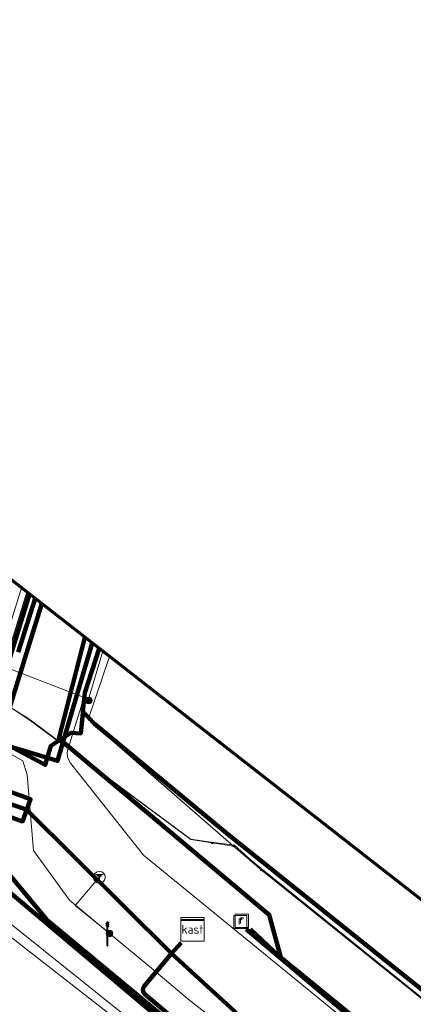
# Model space of a CAD drawing. Extents: x 152558 to 154479, y 462974 to 463683.
# Tile 631 of 638: x 154363 to 154377, y 463522 to 463555. Entities that reach past the tile are written whole.
import ezdxf
from ezdxf.enums import TextEntityAlignment as Align
from ezdxf.lldxf.tags import DXFTag

# ---------------------------------------------------------------- set-up
doc = ezdxf.new("R2010")
doc.units = 0
doc.header["$LTSCALE"] = 0.2
doc.layers.get('0').update_dxf_attribs({"linetype": 'CONTINUOUS'})
for name, color, linetype, lineweight in [('B-RO-KL-DATA_COAXIAAL_17_ZIGGO BV-G', 90, 'KL-DATA-N', 18), ('B-RO-KL-DATA_DUCT_ZIGGO BV-G', 90, 'CONTINUOUS', 100), ('B-RO-KL-DATA_EUROFIBER NEDERLAND BV-G', 90, 'KL-DATA-N', 18), ('B-RO-KL-DATA_GEMEENTE AMERSFOORT-G', 90, 'KL-DATA-N', 18), ('B-RO-KL-DATA_HULPSTUK_EUROFIBER NEDERLAND BV-S', 90, 'CONTINUOUS', 25), ('B-RO-KL-DATA_KABELBED_GEMEENTE AMERSFOORT-G', 90, 'CONTINUOUS', 100), ('B-RO-KL-DATA_KABELBED_KPN BV-G', 90, 'CONTINUOUS', 100), ('B-RO-KL-DATA_KABELBED_ZIGGO BV-G', 90, 'CONTINUOUS', 100), ('B-RO-KL-DATA_MANTELBUIS_110_ZIGGO BV-G', 90, 'CONTINUOUS', 100), ('B-RO-KL-DATA_MANTELBUIS_GEMEENTE AMERSFOORT-G', 90, 'CONTINUOUS', 100), ('B-RO-KL-DATA_STEDIN NETBEHEER BV-G', 90, 'KL-DATA-N', 18), ('B-RO-KL-ET_LS_230 V_GEMEENTE AMERSFOORT-G', 190, 'KL-LS-N', 18), ('B-RO-KL-ET_LS_GEMEENTE AMERSFOORT-S', 190, 'CONTINUOUS', 25), ('B-RO-KL-ET_LS_HULPSTUK_GEMEENTE AMERSFOORT-S', 190, 'CONTINUOUS', 25), ('B-RO-KL-ET_LS_KABELBED_GEMEENTE AMERSFOORT-G', 190, 'CONTINUOUS', 100), ('B-RO-KL-ET_LS_MANTELBUIS_GEMEENTE AMERSFOORT-G', 190, 'CONTINUOUS', 100), ('B-RO-KL-ET_MS_10 KV_STEDIN NETBEHEER BV-G', 130, 'KL-MS-N', 18), ('B-RO-KL-WATER_100_VITENS-G', 170, 'KL-WATER-N', 18), ('B-RO-KL-WATER_DUCT_GEMEENTE AMERSFOORT-G', 170, 'CONTINUOUS', 100), ('B-RO-OG-INFO_EUROFIBER NEDERLAND BV-G', 7, 'CONTINUOUS', 18), ('B-RO-OG-INFO_ORIENTATIEPOLYGOON-GV', 7, 'CONTINUOUS', 70), ('B-RO-RI-PUT_INSPECTIE_GEMEENTE AMERSFOORT-S', 7, 'CONTINUOUS', 25)]:
    doc.layers.add(name, color=color, linetype=linetype, lineweight=lineweight)
doc.styles.add('NLCS-ISO', font='NLCS-ISO.ttf')
tags = doc.linetypes.add('KL-DATA-N', pattern='A,4,-1,[101,NLCS.SHX,S=0.5,R=0,X=0,Y=0],-1,4,-1,["D",Standard,S=1,R=0,X=-0.25,Y=-0.5],-1.5', length=12.5).pattern_tags.tags
tags[18] = DXFTag(74, 10)
tags = doc.linetypes.add('KL-LS-N', pattern='A,4,-1,[103,NLCS.SHX,S=0.75,R=0,X=0,Y=0],-1,4,-1,["L",Standard,S=1,R=0,X=0,Y=-0.5],-2', length=13).pattern_tags.tags
tags[18] = DXFTag(74, 10)
tags = doc.linetypes.add('KL-MS-N', pattern='A,4,-1,[103,NLCS.SHX,S=0.75,R=0,X=0,Y=0],-1,4,-1,["M",Standard,S=1,R=0,X=0,Y=-0.5],-2', length=13).pattern_tags.tags
tags[18] = DXFTag(74, 10)
doc.linetypes.add('KL-WATER-N', pattern='A,7,-0.5,[168,NLCS.SHX,S=0.75,R=0,X=0.75,Y=0],-2', length=9.5)

# ---------------------------------------------------------------- blocks, each defined once
blk = doc.blocks.new('SRI-PUT_INSPECTIEPUT_RIOOLPUT-SO')
at = {"color": 0, "linetype": 'ByBlock', "lineweight": 18}
blk.add_lwpolyline([(-1.12, -1.12), (1.12, -1.12), (1.12, 1.12), (-1.12, 1.12)], close=True, dxfattribs=at)
at = {"color": 0, "linetype": 'ByBlock', "lineweight": 18, "style": 'NLCS-ISO'}
blk.add_text('r', height=1.5, dxfattribs=at).set_placement((0, 0.28), align=Align.MIDDLE_CENTER)
blk = doc.blocks.new('SKL-WTB_HULP_MOF-SO')
at = {"linetype": 'ByBlock', "lineweight": 18}
h = blk.add_hatch(color=0, dxfattribs=at)
h.dxf.hatch_style = 1
h.paths.add_polyline_path([(-0.5625, 0, 1), (0.5625, 0, 1)])
at = {"color": 0, "linetype": 'ByBlock', "lineweight": 18}
blk.add_circle((0, 0), 0.5625, dxfattribs=at)
at = {"color": 0, "linetype": 'ByBlock', "lineweight": 18, "style": 'NLCS-ISO', "flags": 1}
for tag, p in [('TYPE', (1.5, 0)), ('LABEL', (1.5, -1.5)), ('OMSCHRIJVING', (1.5, -3))]:
    blk.add_attdef(tag, p, '', height=1, dxfattribs=at)
blk = doc.blocks.new('SKL-WTB_HULP_AARDING-SO')
at = {"color": 0, "linetype": 'ByBlock', "lineweight": 18}
for points in [[(-0.64, 0.48), (0.64, 0.48)], [(-0.48, 0.35), (0.48, 0.35)], [(-0.32, 0.21), (0.32, 0.21)], [(-0.16, 0.08), (0.16, 0.08)], [(0, -0.8), (0, 0.48)]]:
    blk.add_lwpolyline(points, dxfattribs=at)
blk.add_circle((0, 0), 1, dxfattribs=at)
at = {"color": 0, "linetype": 'ByBlock', "lineweight": 18, "style": 'NLCS-ISO', "flags": 1}
for tag, p in [('TYPE', (1.5, 0)), ('LABEL', (1.5, -1.5)), ('OMSCHRIJVING', (1.5, -3))]:
    blk.add_attdef(tag, p, '', height=1, dxfattribs=at)
blk = doc.blocks.new('SKL-WTB_HULP_KAST-SO')
at = {"color": 0, "linetype": 'ByBlock', "lineweight": 18}
for points in [[(-2, 2), (2, 2), (2, 1.68), (-2, 1.68)], [(-2, 1.52), (2, 1.52), (2, -2), (-2, -2)]]:
    blk.add_lwpolyline(points, close=True, dxfattribs=at)
at = {"color": 0, "linetype": 'ByBlock', "lineweight": 18, "style": 'NLCS-ISO'}
blk.add_text('kast', height=1.5, dxfattribs=at).set_placement((0, 0), align=Align.MIDDLE_CENTER)
at = {"color": 0, "linetype": 'ByBlock', "lineweight": 18, "style": 'NLCS-ISO', "flags": 1}
for tag, p in [('TYPE', (2.5, 0)), ('LABEL', (2.5, -1.5)), ('OMSCHRIJVING', (2.5, -3))]:
    blk.add_attdef(tag, p, '', height=1, dxfattribs=at)
blk = doc.blocks.new('SKL-ET_LS_MAST-SO')
for p, q in [((-0.05, 2.07), (0.05, 2.07)), ((-0.05, -2), (0.05, -2))]:
    blk.add_line(p, q)
for points in [[(-0.18, 1.76), (-0.22, 1.76), (-0.22, 1.84), (-0.18, 1.84), (-0.18, 1.79)], [(-0.18, 1.79), (-0.05, 1.79)], [(-0.18, 1.76), (-0.05, 1.76)], [(-0.05, -2), (-0.05, 2.07)], [(0.05, -2), (0.05, 2.07)], [(0.18, 1.92), (0.05, 1.92)], [(0.18, 1.89), (0.05, 1.89)], [(0.18, 1.89), (0.22, 1.89), (0.22, 1.97), (0.18, 1.97), (0.18, 1.92)], [(0.18, 1.63), (0.22, 1.63), (0.22, 1.71), (0.18, 1.71), (0.18, 1.66)], [(-0.18, 1.49), (-0.22, 1.49), (-0.22, 1.57), (-0.18, 1.57), (-0.18, 1.52)], [(-0.18, 1.52), (-0.05, 1.52)], [(-0.18, 1.49), (-0.05, 1.49)], [(0.18, 1.66), (0.05, 1.66)], [(0.18, 1.63), (0.05, 1.63)], [(0.18, 1.39), (0.05, 1.39)], [(0.18, 1.36), (0.05, 1.36)], [(0.18, 1.36), (0.22, 1.36), (0.22, 1.44), (0.18, 1.44), (0.18, 1.39)]]:
    blk.add_lwpolyline(points)
blk = doc.blocks.new('SKL-WTB_HULP_OVERIG-SO')
at = {"color": 0, "linetype": 'ByBlock', "lineweight": 18}
for points in [[(-0.14, 0.14), (0.14, -0.14)], [(0.14, 0.14), (-0.14, -0.14)]]:
    blk.add_lwpolyline(points, dxfattribs=at)
at = {"color": 0, "linetype": 'ByBlock', "lineweight": 18, "style": 'NLCS-ISO', "flags": 1}
for tag, p in [('TYPE', (1.5, 0)), ('LABEL', (1.5, -1.5)), ('OMSCHRIJVING', (1.5, -3))]:
    blk.add_attdef(tag, p, '', height=1, dxfattribs=at)

msp = doc.modelspace()

# ---------------------------------------------------------------- linework, layer by layer
at = {"layer": 'B-RO-KL-DATA_COAXIAAL_17_ZIGGO BV-G', "flags": 128}
msp.add_lwpolyline([(154361.278, 463527.026), (154361.523, 463527.817), (154361.768, 463528.607), (154362.498, 463530.961), (154363.397, 463533.863), (154363.94, 463535.616)], dxfattribs=at)
at = {"layer": 'B-RO-KL-DATA_DUCT_ZIGGO BV-G', "flags": 128}
for points in [[(154283.53, 463584.889), (154288.12, 463573.37), (154288.702, 463572.214), (154289.518, 463571.546), (154295.764, 463567.353), (154337.578, 463543.546), (154339.755, 463542.446), (154340.799, 463542.12), (154344.256, 463542.038), (154344.647, 463541.916), (154344.791, 463541.54), (154344.606, 463540.555), (154345.047, 463540.207), (154353.428, 463535.767), (154362.498, 463530.961), (154364.06, 463530.133), (154364.255, 463530.78), (154364.933, 463531.227), (154365.268, 463531.2), (154365.337, 463531.888), (154365.343, 463531.946)], [(154365.891, 463534.094), (154365.412, 463532.587), (154365.354, 463532.053), (154365.343, 463531.946)], [(154384.736, 463519.392), (154383.046, 463517.633), (154380.205, 463519.813), (154370.21, 463527.821), (154365.733, 463531.525), (154365.343, 463531.946)]]:
    msp.add_lwpolyline(points, dxfattribs=at)
at = {"layer": 'B-RO-KL-DATA_EUROFIBER NEDERLAND BV-G', "flags": 128}
for points in [[(154278.345, 463602.394), (154279.18, 463599.52), (154281.88, 463590.89), (154283.42, 463588.81), (154289.99, 463570.64), (154314.63, 463556.46), (154336.1, 463544.1), (154336.97, 463543.6), (154341.8, 463541.18), (154357.85, 463534.74), (154361.43, 463533.04), (154363.5, 463531.68), (154369.02, 463527.59), (154369.74, 463527.48), (154370.47, 463527.37)], [(154278.368, 463602.377), (154279.2, 463599.5), (154281.9, 463590.9), (154283.4, 463588.8), (154290, 463570.6), (154314.6, 463556.5), (154336.1, 463544.1), (154337, 463543.6), (154341.8, 463541.2), (154357.8, 463534.7), (154361.4, 463533), (154363.5, 463531.7), (154369, 463527.6), (154369.7, 463527.5), (154370.5, 463527.4)], [(154283.419, 463588.814), (154289.987, 463570.638), (154314.625, 463556.459), (154336.099, 463544.102), (154336.971, 463543.599), (154341.796, 463541.181), (154357.845, 463534.739), (154361.432, 463533.044), (154363.503, 463531.679), (154369.015, 463527.593), (154369.743, 463527.483), (154370.468, 463527.369)], [(154387.44, 463504.37), (154389.73, 463502.1), (154394.49, 463508.03), (154371.41, 463526.56), (154370.94, 463526.97), (154370.47, 463527.37), (154369.74, 463527.48), (154369.02, 463527.59), (154363.5, 463531.68), (154361.43, 463533.04), (154357.85, 463534.74), (154341.8, 463541.18), (154336.97, 463543.6), (154336.1, 463544.1), (154314.63, 463556.46), (154289.99, 463570.64), (154283.42, 463588.81), (154286.33, 463586.08), (154290.519, 463587.095), (154294.581, 463572.942), (154336.487, 463550.364)], [(154336.1, 463544.1), (154336.97, 463543.6), (154341.8, 463541.18), (154357.845, 463534.739), (154361.43, 463533.04), (154363.5, 463531.68), (154369.02, 463527.59), (154369.74, 463527.48)], [(154387.44, 463504.37), (154389.73, 463502.1), (154394.49, 463508.03), (154371.41, 463526.56), (154370.47, 463527.37), (154367.05, 463530.34), (154365.52, 463531.68), (154366.244, 463533.818)], [(154366.246, 463533.817), (154365.522, 463531.676), (154370.468, 463527.369)], [(154370.468, 463527.369), (154371.408, 463526.56)], [(154387.44, 463504.37), (154389.73, 463502.1), (154394.49, 463508.03), (154370.47, 463527.37)], [(154387.4, 463504.4), (154389.7, 463502.1), (154394.5, 463508), (154371.4, 463526.6), (154370.5, 463527.4)], [(154387.444, 463504.372), (154389.728, 463502.099), (154394.487, 463508.025), (154371.408, 463526.56)]]:
    msp.add_lwpolyline(points, dxfattribs=at)
at = {"layer": 'B-RO-KL-DATA_GEMEENTE AMERSFOORT-G', "flags": 128}
for points in [[(154363.525, 463535.939), (154361.178, 463528.368)], [(154362.538, 463526.06), (154402.869, 463492.075)]]:
    msp.add_lwpolyline(points, dxfattribs=at)
at = {"layer": 'B-RO-KL-DATA_KABELBED_GEMEENTE AMERSFOORT-G', "flags": 128}
for points in [[(154372.07, 463523.586), (154371.681, 463525.037), (154364.527, 463531.029), (154365.411, 463534.468)], [(154389.364, 463509.159), (154381.157, 463515.98), (154374.072, 463521.875), (154370.896, 463524.548)], [(154372.046, 463523.608), (154371.04, 463524.547)], [(154405.997, 463495.869), (154372.07, 463523.586), (154372.046, 463523.608)]]:
    msp.add_lwpolyline(points, dxfattribs=at)
at = {"layer": 'B-RO-KL-DATA_KABELBED_KPN BV-G', "flags": 128}
for points in [[(154363.144, 463533.966), (154363.716, 463535.79)], [(154362.199, 463530.954), (154362.745, 463530.789), (154364.476, 463530.265), (154365.662, 463534.272)], [(154390.043, 463503.456), (154390.024, 463503.471), (154382.695, 463509.449), (154364.123, 463524.854), (154361.322, 463528.223), (154360.989, 463528.623)]]:
    msp.add_lwpolyline(points, dxfattribs=at)
at = {"layer": 'B-RO-KL-DATA_KABELBED_ZIGGO BV-G', "flags": 128}
for points in [[(154363.941, 463535.615), (154362.498, 463530.961)], [(154365.891, 463534.094), (154365.412, 463532.587), (154365.354, 463532.053)], [(154364.06, 463530.133), (154364.255, 463530.78), (154364.933, 463531.227), (154365.268, 463531.2), (154365.337, 463531.888)], [(154365.354, 463532.053), (154365.343, 463531.946)], [(154365.343, 463531.946), (154365.733, 463531.525)], [(154365.733, 463531.525), (154370.21, 463527.821), (154380.205, 463519.813), (154383.046, 463517.633)], [(154362.498, 463530.961), (154364.06, 463530.133)]]:
    msp.add_lwpolyline(points, dxfattribs=at)
at = {"layer": 'B-RO-KL-DATA_MANTELBUIS_110_ZIGGO BV-G', "flags": 128}
msp.add_lwpolyline([(154345.047, 463540.207), (154363.908, 463530.214)], dxfattribs=at)
at = {"layer": 'B-RO-KL-DATA_MANTELBUIS_GEMEENTE AMERSFOORT-G', "flags": 128}
for points in [[(154363.525, 463535.939), (154361.178, 463528.368)], [(154362.538, 463526.06), (154402.869, 463492.075)]]:
    msp.add_lwpolyline(points, dxfattribs=at)
at = {"layer": 'B-RO-KL-DATA_STEDIN NETBEHEER BV-G', "flags": 128}
msp.add_lwpolyline([(154363.442, 463536.004), (154360.759, 463527.345)], dxfattribs=at)
at = {"layer": 'B-RO-KL-ET_LS_230 V_GEMEENTE AMERSFOORT-G', "flags": 128}
for points in [[(154385.339, 463449.372), (154385.779, 463449.997), (154374.871, 463458.654), (154366.144, 463466.24), (154356.157, 463474.741), (154353.374, 463476.718), (154351.693, 463477.583), (154347.11, 463481.286), (154342.867, 463484.223), (154337.943, 463487.781), (154337.923, 463487.841), (154331.198, 463493.12), (154330.317, 463494.561), (154325.934, 463499.855), (154324.633, 463501.486), (154323.572, 463502.737), (154319.167, 463505.871), (154319.163, 463505.874), (154319.149, 463505.884), (154307.96, 463514.006), (154307.88, 463514.051), (154313.905, 463522.267), (154320.25, 463530.328), (154316.126, 463533.585), (154327.555, 463548.336), (154330.637, 463546.55), (154340.265, 463541.071), (154341.726, 463540.481), (154343.427, 463541.036), (154344.428, 463542.332), (154346.369, 463541.056), (154348.791, 463539.51), (154354.856, 463535.587), (154355.236, 463535.192), (154355.756, 463534.886), (154360.08, 463532.069), (154363.302, 463530.268), (154363.442, 463529.788), (154363.662, 463527.216), (154364.883, 463525.529), (154366.244, 463524.403), (154367.605, 463523.273), (154368.926, 463522.167), (154370.587, 463520.856), (154373.069, 463518.929), (154376.492, 463516.312), (154381.336, 463512.565), (154384.838, 463509.918), (154384.838, 463509.852)], [(154365.584, 463532.344), (154365.536, 463532.363), (154355.756, 463536.132)], [(154365.524, 463532.319), (154365.536, 463532.363), (154366.016, 463533.996)], [(154366.264, 463524.403), (154365.083, 463525.354), (154365.924, 463526.34)], [(154366.244, 463524.398), (154366.184, 463524.373), (154366.184, 463524.373)]]:
    msp.add_lwpolyline(points, dxfattribs=at)
at = {"layer": 'B-RO-KL-ET_LS_KABELBED_GEMEENTE AMERSFOORT-G', "flags": 128}
for points in [[(154368.361, 463523.713), (154368.355, 463523.719), (154363.434, 463528.601), (154361.306, 463529.354), (154360.002, 463529.781), (154359.96, 463529.8), (154359.924, 463529.828), (154355.132, 463534.497)], [(154368.683, 463524.081), (154368.361, 463523.713)], [(154368.361, 463523.713), (154367.432, 463522.611), (154367.395, 463522.543), (154367.386, 463522.467), (154367.407, 463522.392), (154367.454, 463522.331), (154399.19, 463495.394), (154412.948, 463484.138)], [(154370.274, 463521.214), (154370.514, 463521.454), (154370.558, 463521.52), (154370.572, 463521.599), (154370.555, 463521.678), (154370.508, 463521.743), (154368.361, 463523.713)]]:
    msp.add_lwpolyline(points, dxfattribs=at)
at = {"layer": 'B-RO-KL-ET_LS_MANTELBUIS_GEMEENTE AMERSFOORT-G', "flags": 128}
msp.add_lwpolyline([(154361.443, 463529.73), (154361.17, 463528.978), (154363.291, 463528.211), (154363.563, 463528.963), (154361.452, 463529.726)], dxfattribs=at)
at = {"layer": 'B-RO-KL-ET_MS_10 KV_STEDIN NETBEHEER BV-G', "flags": 128}
for points in [[(154277.644, 463602.942), (154286.338, 463574.692), (154320.173, 463552.034), (154338.842, 463539.345), (154340.063, 463538.492), (154342.377, 463536.99), (154344.301, 463535.656), (154344.612, 463535.479), (154345.279, 463535.239), (154345.631, 463535.179), (154346.759, 463535.149), (154347.941, 463535.171), (154348.685, 463535.081), (154349.377, 463534.809), (154367.402, 463520.76)], [(154288.987, 463581.324), (154287.235, 463580.912), (154287.903, 463578.076), (154290.651, 463571.683), (154320.117, 463551.952), (154338.793, 463539.258), (154339.96, 463538.738), (154340.835, 463538.532), (154341.983, 463538.679), (154343.578, 463538.994), (154344.459, 463538.994), (154345.125, 463538.852), (154345.765, 463538.581), (154360.398, 463526.709), (154369.37, 463519.53)], [(154361.083, 463528.397), (154363.441, 463536.005)], [(154365.9, 463534.087), (154364.834, 463530.651), (154364.811, 463530.536), (154364.82, 463530.407), (154364.848, 463530.318), (154364.919, 463530.193), (154367.403, 463527.057), (154382.133, 463515.039)]]:
    msp.add_lwpolyline(points, dxfattribs=at)
at = {"layer": 'B-RO-KL-WATER_100_VITENS-G', "flags": 128}
msp.add_lwpolyline([(154363.254, 463536.151), (154360.076, 463525.955), (154359.614, 463524.989)], dxfattribs=at)
at = {"layer": 'B-RO-KL-WATER_DUCT_GEMEENTE AMERSFOORT-G', "flags": 128}
for points in [[(154389.364, 463509.159), (154370.896, 463524.548)], [(154372.046, 463523.608), (154371.04, 463524.547)], [(154405.997, 463495.869), (154372.046, 463523.608)]]:
    msp.add_lwpolyline(points, dxfattribs=at)
at = {"layer": 'B-RO-OG-INFO_EUROFIBER NEDERLAND BV-G', "flags": 128}
msp.add_lwpolyline([(154336.97, 463543.6), (154341.8, 463541.18), (154357.845, 463534.739), (154361.43, 463533.04), (154363.503, 463531.679), (154369.02, 463527.59)], dxfattribs=at)
at = {"layer": 'B-RO-OG-INFO_ORIENTATIEPOLYGOON-GV', "flags": 128}
msp.add_lwpolyline([(152558, 463387), (153001, 463152), (154184, 462974), (154479, 462991), (154348, 463253), (154416, 463495), (154184, 463676), (154096, 463676), (153945, 463663), (153854, 463451), (153015, 463683), (152584, 463595)], close=True, dxfattribs=at)

# ---------------------------------------------------------------- block references
at = {"layer": 'B-RO-KL-DATA_HULPSTUK_EUROFIBER NEDERLAND BV-S', "xscale": 0.2, "yscale": 0.2, "zscale": 0.2}
for p in [(154369.74, 463527.48), (154370.471, 463527.375), (154371.408, 463526.56)]:
    msp.add_blockref('SKL-WTB_HULP_OVERIG-SO', p, dxfattribs=at)
at = {"layer": 'B-RO-KL-ET_LS_GEMEENTE AMERSFOORT-S', "xscale": 0.2, "yscale": 0.2, "zscale": 0.2}
msp.add_blockref('SKL-ET_LS_MAST-SO', (154366.183, 463524.376), dxfattribs=at)
at = {"layer": 'B-RO-KL-ET_LS_HULPSTUK_GEMEENTE AMERSFOORT-S', "xscale": 0.2, "yscale": 0.2, "zscale": 0.2}
for name, p in [('SKL-WTB_HULP_MOF-SO', (154365.544, 463532.319)), ('SKL-WTB_HULP_AARDING-SO', (154365.904, 463526.31)), ('SKL-WTB_HULP_KAST-SO', (154369.071, 463524.539)), ('SKL-WTB_HULP_MOF-SO', (154366.244, 463524.398))]:
    msp.add_blockref(name, p, dxfattribs=at)
at = {"layer": 'B-RO-RI-PUT_INSPECTIE_GEMEENTE AMERSFOORT-S', "xscale": 0.2, "yscale": 0.2, "zscale": 0.2}
for p in [(154370.699, 463524.791), (154370.748, 463524.826)]:
    msp.add_blockref('SRI-PUT_INSPECTIEPUT_RIOOLPUT-SO', p, dxfattribs=at)

doc.saveas('drawing.dxf')
